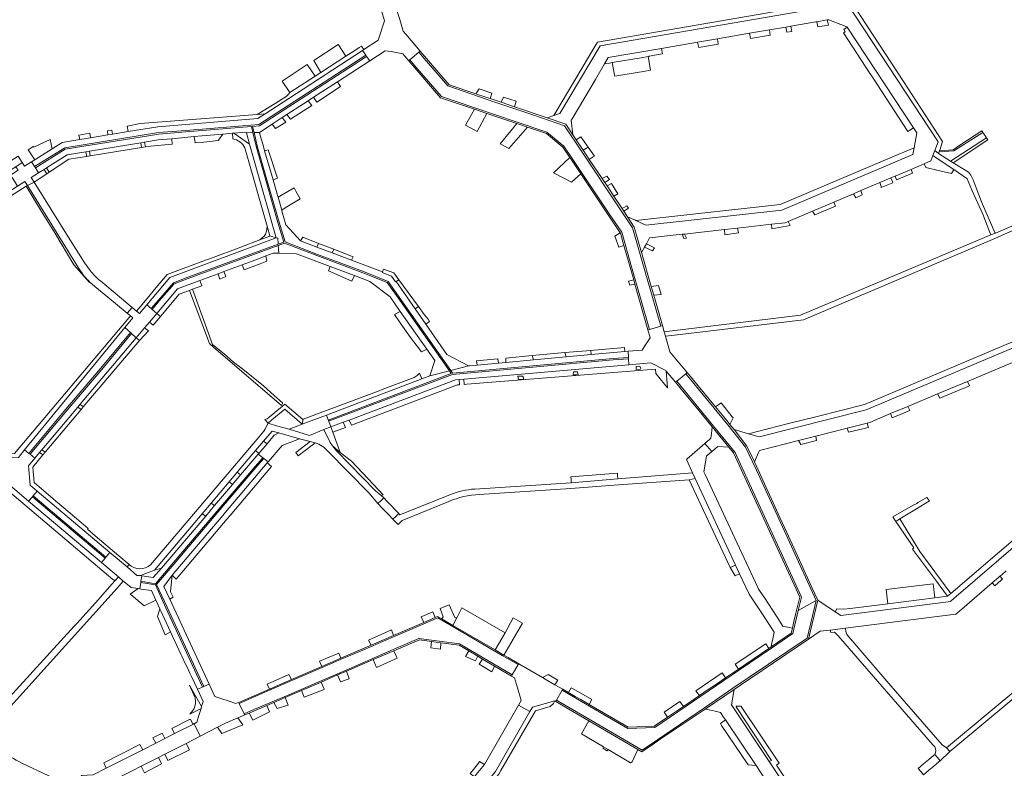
# Model space of a CAD drawing. Header units: metres. Extents: x 166325 to 190320, y 381923 to 404576.
# Tile 892 of 1056: x 175681 to 176003, y 401322 to 401568. Entities that reach past the tile are written whole.
import ezdxf

# ---------------------------------------------------------------- set-up
doc = ezdxf.new("R2010")
doc.units = ezdxf.units.M
for name, color, linetype, lineweight in [('B-WE-VH-VERHARDING_ASFALT-GV', 8, 'Continuous', 18), ('B-WE-VH-VERHARDING_BETONSTRAATSTEEN-GV', 8, 'Continuous', 18), ('B-WE-VH-VERHARDING_FUNDERING_ZAND-GV', 8, 'Continuous', 18), ('B-WE-VH-VERHARDING_HALFVERHARDING-GV', 8, 'Continuous', 18)]:
    doc.layers.add(name, color=color, linetype=linetype, lineweight=lineweight)

msp = doc.modelspace()

# ---------------------------------------------------------------- linework, layer by layer
at = {"layer": 'B-WE-VH-VERHARDING_ASFALT-GV', "flags": 128}
for points in [[(175630.555, 401495.928), (175642.093, 401500.692), (175645.577, 401502.131), (175646.236, 401502.403), (175658.862, 401507.617), (175659.708, 401507.966), (175662.633, 401509.169), (175662.954, 401509.316), (175664.246, 401509.905), (175674.818, 401516.529), (175677.53, 401518.228), (175679.649, 401519.556), (175681.751, 401520.918), (175680.429, 401522.992), (175663.927, 401512.676), (175661.932, 401511.634), (175595.332, 401484.139), (175593.522, 401482.935)], [(175697.344, 401495.753), (175685.612, 401514.534), (175683.419, 401513.437), (175700.293, 401486.205)], [(175703.928, 401485.557), (175702.193, 401487.991), (175697.344, 401495.753)], [(175703.88, 401481.724), (175705.451, 401480.313), (175709.706, 401476.831), (175716.116, 401471.587), (175717.683, 401473.464), (175707.305, 401482.126)], [(175781.789, 401426.35), (175795.18, 401412.69), (175798.17, 401409.185), (175799.132, 401410.111), (175800.093, 401411.037), (175799.227, 401411.803), (175797.42, 401413.4), (175784.58, 401426.48), (175783.32, 401428.122), (175782.5, 401429.19), (175780.53, 401433.44), (175775.784, 401431.48), (175769.08, 401433.56), (175764.94, 401434.69), (175762.27, 401435.58), (175761.131, 401433.52), (175760.81, 401432.94), (175759.154, 401430.983), (175724.4, 401389.9)], [(175758.1, 401426.56), (175760.724, 401429.671), (175763.56, 401432.94), (175765.77, 401432.33), (175772.56, 401430.45), (175775.98, 401429.5), (175777.68, 401429.14)], [(175717.431, 401388.738), (175716.766, 401389.279), (175716.066, 401388.461), (175719.246, 401385.641), (175720.444, 401385.647), (175725.081, 401387.44), (175740.663, 401405.901), (175743.551, 401409.321), (175749.44, 401416.3), (175752.112, 401419.465), (175758.1, 401426.56)], [(175861.336, 401414.176), (175876.95, 401415.33), (175900.15, 401417.01), (175902.11, 401417.4), (175901.18, 401419.32), (175899.863, 401419.209), (175876.75, 401417.26), (175861.503, 401416.033), (175829.897, 401413.966)], [(175821.919, 401412.156), (175805.41, 401405.55), (175805.05, 401405.921), (175804.087, 401405.007), (175803.123, 401404.093), (175804.8, 401402.37), (175806.105, 401403.622), (175821.408, 401409.919)], [(175831.387, 401412.231), (175861.336, 401414.176)], [(175965.477, 401350.303), (175951.739, 401366.344), (175951.355, 401367.281), (175951.317, 401368.425), (175946.318, 401367.792), (175946.465, 401366.981), (175947.689, 401367.108), (175948.881, 401365.896), (175979.93, 401330.24), (175980.531, 401329.49)], [(176009.685, 401350.278), (175984.408, 401329.156), (175985.449, 401328.017), (176012.936, 401350.949)], [(175980.528, 401327.051), (175981.381, 401326.013), (175982.234, 401324.975), (175985.312, 401327.903), (175985.449, 401328.017), (175984.408, 401329.156), (175982.931, 401330.232), (175965.477, 401350.303)]]:
    msp.add_lwpolyline(points, dxfattribs=at)
for points in [[(175999.47, 401495.741), (176010.744, 401500.694), (176024.889, 401506.644), (176025.88, 401506.996), (176026.871, 401507.121), (176027.328, 401506.811), (176027.626, 401506.329), (176028.837, 401507.131), (176027.656, 401509.016), (176027.552, 401509.034), (176026.833, 401509.155), (176000.411, 401497.81), (175998.855, 401497.201), (175936.501, 401470.922), (175894.557, 401465.782), (175891.924, 401465.459), (175892.336, 401464.01), (175895.269, 401464.362), (175937.515, 401469.437)], [(175800.093, 401411.037), (175799.132, 401410.111), (175798.17, 401409.185), (175799.686, 401407.627), (175801.32, 401405.946), (175801.632, 401405.626), (175803.123, 401404.093), (175804.087, 401405.007), (175805.05, 401405.921), (175804.849, 401406.129), (175804.175, 401406.825), (175802.164, 401408.9), (175801.188, 401409.907)], [(175712.78, 401381.475), (175714.17, 401383.015), (175714.83, 401383.746), (175713.269, 401385.194), (175712.054, 401383.852), (175711.193, 401382.878), (175705.73, 401376.7), (175699.603, 401369.978), (175698.771, 401369.065), (175675.234, 401343.239), (175672.118, 401339.894), (175673.873, 401338.389)], [(175980.528, 401327.051), (175980.09, 401326.67), (175978.471, 401325.3), (175976.862, 401323.939), (175975.103, 401322.484), (175975.976, 401321.449), (175976.848, 401320.413), (175977.473, 401320.947), (175978.615, 401321.908), (175980.203, 401323.244), (175981.88, 401324.655), (175982.234, 401324.975), (175981.381, 401326.013)]]:
    msp.add_lwpolyline(points, close=True, dxfattribs=at)
at = {"layer": 'B-WE-VH-VERHARDING_ASFALT-GV'}
for points in [[(175700.293, 401486.205, 0.0599951), (175703.88, 401481.724)], [(175707.305, 401482.126, -0.0487654), (175703.928, 401485.557)], [(175777.68, 401429.14, -0.1338018), (175781.789, 401426.35)], [(175821.408, 401409.919, -0.0813901), (175831.387, 401412.231)], [(175829.897, 401413.966, 0.0787036), (175821.919, 401412.156)], [(175724.4, 401389.9, -0.4098334), (175717.431, 401388.738)], [(175980.531, 401329.49, -0.2816729), (175980.528, 401327.051)]]:
    msp.add_lwpolyline(points, format="xyb", dxfattribs=at)
at = {"layer": 'B-WE-VH-VERHARDING_BETONSTRAATSTEEN-GV', "flags": 128}
for points in [[(175954.322, 401571.703), (175953.454, 401573.02), (175952.443, 401574.553), (175951.65, 401574.417), (175950.424, 401574.204), (175949.87, 401574.36), (175949.489, 401574.955), (175949.86, 401572.698), (175951.793, 401573.03), (175981.624, 401527.721), (175980.537, 401524.837), (175981.733, 401523.904), (175981.924, 401524.384), (175982.108, 401524.849), (175982.148, 401524.95), (175983.072, 401527.802), (175970.311, 401547.429), (175956.147, 401568.937)], [(175805.36, 401567.78), (175804.75, 401569.78), (175804.222, 401571.619), (175800.001, 401570.404), (175799.522, 401570.267), (175800.385, 401567.34), (175798.26, 401560.95), (175793.568, 401557.899), (175793.166, 401557.638), (175794.252, 401556.043), (175794.498, 401555.682), (175795.493, 401554.22), (175800.59, 401557.53), (175802.57, 401557.29), (175806.306, 401556.524), (175808.279, 401554.23), (175808.615, 401554.515), (175811.593, 401557.04), (175812.044, 401557.422), (175807.28, 401562.96), (175806.421, 401563.958)], [(175938.557, 401572.175), (175870.093, 401560.386), (175869.521, 401559.421), (175862.667, 401547.856), (175856.142, 401536.847), (175855.801, 401536.272), (175857.787, 401536.923), (175870.95, 401559.157), (175939.639, 401570.944), (175941.102, 401571.195), (175940.866, 401572.568), (175939.401, 401572.32)], [(175945.312, 401567.624), (175941.916, 401567.041), (175942.264, 401565.31), (175945.714, 401565.901)], [(175926.372, 401564.372), (175919.802, 401563.244), (175920.182, 401561.591), (175926.623, 401562.632)], [(175933.428, 401565.583), (175931.769, 401565.298), (175932.123, 401563.574), (175933.743, 401563.851)], [(175951.832, 401565.242), (175950.688, 401564.515), (175951.2, 401563.737), (175950.623, 401563.379), (175959.39, 401549.967), (175960.139, 401548.822), (175971.722, 401531.103), (175972.386, 401531.524), (175973.514, 401532.266)], [(175909.329, 401561.446), (175902.803, 401560.325), (175903.305, 401558.564), (175909.632, 401559.715)], [(175761.238, 401536.873), (175758.82, 401535.3), (175726.108, 401532.607), (175716.362, 401531.061), (175711.306, 401530.219), (175709.794, 401529.968), (175704.126, 401529.024), (175700.534, 401528.426), (175694.832, 401527.477), (175691.564, 401525.432), (175686.141, 401522.038), (175685.8, 401521.824), (175684.749, 401521.166), (175685.769, 401519.56), (175695.66, 401525.726), (175726.361, 401530.723), (175735.287, 401531.429), (175759.212, 401533.368), (175794.252, 401556.043), (175793.166, 401557.638), (175769.018, 401541.933)], [(175793.166, 401557.638), (175793.568, 401557.899), (175792.82, 401559.06), (175792.022, 401558.603), (175790.3, 401557.431), (175787.709, 401555.747), (175779.471, 401550.397), (175777.608, 401549.187), (175769.378, 401543.843), (175768.473, 401542.769), (175765.734, 401541.064), (175764.501, 401540.297), (175758.678, 401536.673), (175761.238, 401536.873), (175769.018, 401541.933)], [(175787.709, 401555.747), (175785.256, 401559.49), (175785.22, 401559.544), (175777.208, 401554.369), (175779.471, 401550.397)], [(175859.327, 401532.954), (175849.235, 401536.475), (175836.462, 401540.73), (175821.102, 401546.005), (175813.335, 401554.957), (175811.593, 401557.04), (175808.615, 401554.515), (175810.286, 401552.578), (175818.984, 401542.525), (175829.553, 401538.925), (175843.816, 401534.139), (175853.482, 401530.851), (175859.09, 401526.24), (175861.786, 401522.285), (175873.939, 401504.144), (175878.023, 401498.062), (175881.193, 401486.753), (175887.062, 401466.221), (175890.789, 401467.317), (175886.346, 401482.846), (175881.594, 401499.535), (175877.214, 401506.098), (175864.679, 401524.992)], [(175853.598, 401535.537), (175842.866, 401539.16), (175838.492, 401540.637), (175834.925, 401541.841), (175830.832, 401543.223), (175830.29, 401543.406), (175821.57, 401546.35), (175812.044, 401557.422), (175811.593, 401557.04), (175813.335, 401554.957), (175821.102, 401546.005), (175836.462, 401540.73), (175849.235, 401536.475), (175859.327, 401532.954), (175864.679, 401524.992), (175877.214, 401506.098), (175881.594, 401499.535), (175886.346, 401482.846), (175890.789, 401467.317), (175891.348, 401467.481), (175888.516, 401477.434), (175887.687, 401480.347), (175884.536, 401491.42), (175882.139, 401499.746), (175879.947, 401503.148), (175878.692, 401505.025), (175878.149, 401505.838), (175875.458, 401509.869), (175873.213, 401513.231), (175872.486, 401514.319), (175871.559, 401515.707), (175867.386, 401521.956), (175865.399, 401524.932), (175863.089, 401528.391), (175861.996, 401530.027), (175859.694, 401533.457)], [(175888.128, 401555.923), (175891.334, 401556.508), (175891.072, 401558.311), (175873.629, 401555.316), (175872.415, 401553.257), (175874.002, 401553.496), (175874.862, 401553.625), (175884.351, 401555.234), (175886.656, 401555.654), (175886.917, 401555.702), (175887.232, 401555.759)], [(175731.456, 401481.212), (175736.04, 401482.952), (175765.57, 401493.785), (175767.607, 401494.532), (175778.222, 401490.467), (175793.297, 401484.827), (175801.245, 401481.648), (175805.383, 401475.82), (175821.595, 401452.687), (175822.211, 401451.809), (175782.219, 401436.659), (175782.36, 401436.284), (175822.568, 401451.515), (175875.244, 401456.273), (175880.225, 401456.602), (175880.202, 401457.003), (175875.213, 401456.672), (175822.62, 401451.922), (175822.008, 401452.795), (175805.709, 401476.051), (175801.503, 401481.975), (175793.441, 401485.2), (175778.364, 401490.841), (175767.771, 401494.898), (175765.808, 401501.409), (175762.08, 401514.46), (175758.777, 401525.916), (175757.629, 401530.713), (175757.152, 401532.706), (175759.377, 401532.886), (175794.498, 401555.682), (175794.252, 401556.043), (175759.212, 401533.368), (175735.287, 401531.429), (175726.361, 401530.723), (175695.66, 401525.726), (175685.769, 401519.56), (175686.02, 401519.165), (175695.837, 401525.254), (175726.42, 401530.232), (175735.327, 401530.937), (175756.747, 401532.673), (175757.218, 401530.71), (175758.39, 401525.814), (175761.695, 401514.35), (175765.424, 401501.296), (175767.362, 401494.869), (175765.537, 401494.199), (175735.9, 401483.326), (175731.22, 401481.55), (175726.298, 401475.833), (175723.917, 401473.071), (175724.075, 401472.938), (175724.227, 401472.811), (175726.601, 401475.572)], [(175768.415, 401536.636), (175775.332, 401541.128), (175777.117, 401542.287), (175784.918, 401547.353), (175795.493, 401554.22), (175794.498, 401555.682), (175759.377, 401532.886), (175757.152, 401532.706), (175757.629, 401530.713), (175759.38, 401530.77), (175763.531, 401533.465), (175766.872, 401535.635)], [(175818.702, 401542.107), (175820.657, 401541.445), (175829.773, 401538.361), (175833.857, 401536.979), (175843.709, 401533.646), (175847.158, 401532.479), (175853.334, 401530.389), (175858.728, 401525.993), (175861.043, 401522.527), (175861.331, 401522.096), (175864.578, 401517.236), (175864.81, 401516.889), (175877.531, 401497.847), (175877.602, 401497.741), (175878.751, 401493.687), (175881.938, 401482.442), (175882.34, 401481.024), (175886.575, 401466.078), (175887.062, 401466.221), (175881.193, 401486.753), (175878.023, 401498.062), (175873.939, 401504.144), (175861.786, 401522.285), (175859.09, 401526.24), (175853.482, 401530.851), (175843.816, 401534.139), (175829.553, 401538.925), (175818.984, 401542.525), (175810.286, 401552.578), (175808.615, 401554.515), (175808.279, 401554.23)], [(175886.656, 401555.654), (175884.351, 401555.234), (175874.862, 401553.625), (175875.701, 401549.618), (175875.795, 401549.167), (175883.051, 401550.405), (175885.096, 401550.754), (175887.417, 401551.15)], [(175777.608, 401549.187), (175775.035, 401552.974), (175766.852, 401547.608), (175769.378, 401543.843)], [(175785.974, 401545.863), (175784.918, 401547.353), (175777.117, 401542.287), (175778.239, 401540.639)], [(175835.478, 401543.614), (175831.339, 401545.002), (175830.29, 401543.406), (175830.832, 401543.223), (175834.925, 401541.841)], [(175776.532, 401539.554), (175775.332, 401541.128), (175768.415, 401536.636), (175769.529, 401535.106)], [(175843.451, 401541.01), (175839.254, 401542.323), (175838.492, 401540.637), (175842.866, 401539.16)], [(175833.857, 401536.979), (175829.773, 401538.361), (175826.832, 401533.153), (175830.661, 401531.085)], [(175758.82, 401535.3), (175761.238, 401536.873), (175758.678, 401536.673), (175720.351, 401533.68), (175716.118, 401532.866), (175716.362, 401531.061), (175726.108, 401532.607)], [(175768.01, 401534.141), (175766.872, 401535.635), (175763.531, 401533.465), (175764.684, 401532.028)], [(175703.707, 401524.594), (175720.528, 401527.397), (175721.745, 401527.6), (175726.256, 401528.351), (175730.658, 401528.724), (175738.056, 401529.39), (175740.584, 401529.618), (175747.395, 401530.232), (175750.601, 401530.521), (175751.007, 401530.555), (175755.06, 401530.89), (175755.127, 401530.651), (175757.218, 401530.71), (175756.747, 401532.673), (175735.327, 401530.937), (175726.42, 401530.232), (175695.837, 401525.254), (175686.02, 401519.165), (175687.081, 401517.496), (175688.872, 401518.618), (175689.681, 401519.125), (175696.489, 401523.391), (175702.598, 401524.409)], [(175711.046, 401531.566), (175709.601, 401531.252), (175709.794, 401529.968), (175711.306, 401530.219)], [(175847.158, 401532.479), (175843.709, 401533.646), (175838.194, 401527.016), (175841.068, 401525.464)], [(175691.564, 401525.432), (175690.925, 401528.413), (175685.499, 401525.983), (175685.308, 401526.2), (175683.642, 401525.105), (175685.8, 401521.824), (175686.141, 401522.038)], [(175703.824, 401530.543), (175700.215, 401529.91), (175700.534, 401528.426), (175704.126, 401529.024)], [(175730.658, 401528.724), (175726.256, 401528.351), (175721.745, 401527.6), (175722.043, 401526.104), (175722.549, 401526.188), (175730.867, 401526.894)], [(175747.395, 401530.232), (175740.584, 401529.618), (175738.056, 401529.39), (175738.311, 401527.314), (175740.784, 401527.502), (175741.179, 401527.532), (175745.904, 401528.123), (175745.994, 401528.251)], [(175755.127, 401530.651), (175755.06, 401530.89), (175751.007, 401530.555), (175756.184, 401526.908)], [(175758.39, 401525.814), (175757.218, 401530.71), (175755.127, 401530.651), (175756.184, 401526.908), (175764.854, 401496.2), (175765.258, 401496.151), (175765.383, 401496.135), (175765.524, 401494.357), (175765.537, 401494.199), (175767.362, 401494.869), (175765.424, 401501.296), (175761.695, 401514.35)], [(175789.57, 401488.895), (175783.243, 401491.29), (175778.221, 401493.191), (175772.861, 401495.22), (175768.06, 401500.5), (175766.741, 401505.1), (175766.68, 401505.311), (175765.473, 401509.522), (175765.405, 401509.758), (175763.838, 401515.223), (175761.096, 401524.786), (175760.572, 401526.615), (175759.664, 401529.782), (175759.38, 401530.77), (175757.629, 401530.713), (175758.777, 401525.916), (175762.08, 401514.46), (175765.808, 401501.409), (175767.771, 401494.898), (175778.364, 401490.841), (175793.441, 401485.2), (175801.503, 401481.975), (175805.709, 401476.051), (175822.008, 401452.795), (175827.89, 401454.34), (175820.78, 401458.01), (175813.859, 401467.951), (175810.375, 401472.954), (175804.132, 401481.922), (175803.94, 401481.788), (175802.61, 401483.71), (175799.57, 401484.88), (175799.65, 401485.08)], [(175864.621, 401529.321), (175863.089, 401528.391), (175865.399, 401524.932), (175866.983, 401525.981)], [(175997.428, 401529), (175996.197, 401530.731), (175986.733, 401524.692), (175981.924, 401524.384), (175981.733, 401523.904), (175985.672, 401521.382)], [(175720.75, 401525.89), (175720.528, 401527.397), (175703.707, 401524.594), (175703.954, 401523.108)], [(175762.225, 401525.092), (175761.096, 401524.786), (175763.838, 401515.223), (175765.076, 401515.672), (175765.342, 401515.769)], [(175866.983, 401525.981), (175865.399, 401524.932), (175867.386, 401521.956), (175868.7, 401522.768), (175869.087, 401523.007)], [(175973.356, 401523.537), (175973.748, 401525.739), (175970.366, 401524.306), (175969.244, 401523.831), (175929.946, 401507.18), (175901.274, 401503.985), (175892.42, 401502.998), (175882.635, 401501.908), (175885.933, 401500.387), (175930.423, 401505.329)], [(175992.28, 401516.797), (175991.998, 401517.242), (175991.662, 401517.621), (175991.27, 401517.943), (175986.49, 401520.832), (175985.672, 401521.382), (175981.733, 401523.904), (175980.537, 401524.837), (175979.928, 401523.22), (175982.63, 401521.402), (175986.717, 401518.652), (175991.059, 401515.73), (175991.162, 401515.588), (175992.763, 401511.657), (175996.255, 401503.995), (175998.563, 401497.965), (175998.855, 401497.201), (176000.411, 401497.81), (176000.136, 401497.943), (175995.808, 401508.001), (175994.119, 401512.655), (175993.066, 401515.204)], [(175697.037, 401521.962), (175702.832, 401522.922), (175702.598, 401524.409), (175696.489, 401523.391), (175689.681, 401519.125), (175690.597, 401517.775)], [(175861.585, 401514.475), (175864.578, 401517.236), (175861.331, 401522.096), (175861.043, 401522.527), (175855.675, 401517.576), (175855.875, 401517.468)], [(175982.63, 401521.402), (175979.928, 401523.22), (175979.249, 401521.417), (175977.039, 401520.48), (175977.56, 401519.25), (175981.208, 401518.434), (175985.961, 401517.371), (175986.717, 401518.652)], [(175687.081, 401517.496), (175686.02, 401519.165), (175685.769, 401519.56), (175684.749, 401521.166), (175682.493, 401519.754), (175681.751, 401520.918), (175679.649, 401519.556), (175680.374, 401518.381), (175678.261, 401517.044), (175677.903, 401516.818), (175678.956, 401515.145), (175679.166, 401514.811), (175680.201, 401513.166), (175682.633, 401514.706), (175683.419, 401513.437), (175685.612, 401514.534), (175684.696, 401516.001)], [(175689.771, 401517.238), (175688.872, 401518.618), (175687.081, 401517.496), (175684.696, 401516.001), (175685.612, 401514.534), (175687.243, 401515.594)], [(175973.249, 401517.446), (175972.742, 401518.659), (175967.52, 401516.446), (175968.017, 401515.257)], [(175873.135, 401516.501), (175872.893, 401516.379), (175871.559, 401515.707), (175872.486, 401514.319), (175873.976, 401515.335)], [(175966.633, 401514.673), (175966.141, 401515.861), (175962.538, 401514.334), (175962.919, 401513.099), (175963.017, 401512.782), (175966.797, 401514.278)], [(175666.91, 401502.905), (175682.99, 401513.163), (175683.419, 401513.437), (175682.633, 401514.706), (175680.201, 401513.166), (175666.159, 401504.272), (175647.486, 401496.578), (175648.103, 401495.143), (175651.42, 401496.512), (175654.657, 401497.848), (175656.155, 401498.466)], [(175772.714, 401509.041), (175771.329, 401511.506), (175770.717, 401512.596), (175766.642, 401510.205), (175765.473, 401509.522), (175766.68, 401505.311), (175767.853, 401506.036)], [(175874.654, 401514.008), (175873.213, 401513.231), (175875.458, 401509.869), (175876.768, 401510.682)], [(175956.332, 401511.703), (175953.942, 401510.69), (175954.675, 401509.393), (175956.784, 401510.375), (175956.748, 401510.48)], [(175880.224, 401505.955), (175879.641, 401506.743), (175878.149, 401505.838), (175878.692, 401505.025)], [(175948.006, 401506.651), (175947.421, 401507.926), (175940.513, 401504.998), (175941.258, 401503.756)], [(175761.906, 401500.055), (175761.793, 401498.861), (175761.637, 401498.061), (175761.327, 401497.438), (175760.93, 401496.831), (175760.316, 401496.197), (175759.553, 401495.569), (175762.831, 401496.797), (175762.806, 401496.885)], [(175915.93, 401499.442), (175911.65, 401498.963), (175911.789, 401497.254), (175916.198, 401497.917)], [(175932.466, 401501.587), (175931.525, 401501.188), (175927.079, 401500.69), (175927.186, 401499.18), (175933.159, 401500.256)], [(175764.854, 401496.2), (175762.806, 401496.885), (175762.831, 401496.797), (175759.553, 401495.569), (175753.289, 401493.223), (175743.398, 401489.517), (175741.697, 401488.88), (175729.203, 401484.2), (175725.606, 401479.939), (175723.625, 401477.592), (175721.513, 401475.09), (175719.125, 401472.261), (175720.105, 401471.443), (175722.489, 401474.265), (175730.053, 401483.218)], [(175731.22, 401481.55), (175735.9, 401483.326), (175765.537, 401494.199), (175765.524, 401494.357), (175765.383, 401496.135), (175765.258, 401496.151), (175764.854, 401496.2), (175730.053, 401483.218), (175722.489, 401474.265), (175723.917, 401473.071), (175726.298, 401475.833)], [(175773.636, 401496.439), (175772.861, 401495.22), (175778.221, 401493.191), (175778.71, 401494.416)], [(175877.602, 401497.741), (175877.531, 401497.847), (175875.775, 401496.76), (175877.054, 401493.214), (175878.751, 401493.687)], [(175898.569, 401497.498), (175897.793, 401497.411), (175898.372, 401496.039), (175899.191, 401496.139)], [(175724.227, 401472.811), (175725.772, 401471.519), (175732.545, 401479.535), (175739.895, 401482.274), (175745.857, 401484.496), (175747.72, 401485.19), (175753.696, 401487.417), (175759.066, 401489.418), (175761.469, 401490.314), (175763.915, 401491.225), (175765.776, 401491.183), (175765.57, 401493.785), (175736.04, 401482.952), (175731.456, 401481.212), (175726.601, 401475.572)], [(175778.222, 401490.467), (175767.607, 401494.532), (175765.57, 401493.785), (175765.776, 401491.183), (175771.485, 401491.053), (175782.514, 401486.892), (175790.523, 401483.869), (175795.53, 401481.98), (175802.15, 401476.87), (175805.466, 401472.166), (175814.223, 401459.741), (175816.79, 401456.1), (175815.17, 401451), (175821.595, 401452.687), (175805.383, 401475.82), (175801.245, 401481.648), (175793.297, 401484.827)], [(175783.704, 401492.51), (175783.243, 401491.29), (175789.57, 401488.895), (175790.121, 401490.054)], [(175886.098, 401494.275), (175885.514, 401493.208), (175888.137, 401492.029), (175888.698, 401492.936)], [(175753.696, 401487.417), (175754.413, 401485.738), (175759.583, 401487.763), (175761.854, 401488.652), (175761.469, 401490.314), (175759.066, 401489.418)], [(175782.514, 401486.892), (175781.973, 401485.434), (175789.649, 401482.008), (175790.523, 401483.869)], [(175747.72, 401485.19), (175745.857, 401484.496), (175746.431, 401482.742), (175748.365, 401483.618)], [(175803.367, 401484.791), (175800.027, 401485.999), (175799.65, 401485.08), (175799.57, 401484.88), (175802.61, 401483.71), (175803.94, 401481.788), (175804.132, 401481.922), (175805.019, 401482.543), (175803.949, 401483.999)], [(175725.772, 401471.519), (175726.998, 401470.494), (175733.101, 401477.791), (175736.483, 401479.051), (175737.507, 401479.433), (175740.524, 401480.525), (175739.895, 401482.274), (175732.545, 401479.535)], [(175881.938, 401482.442), (175880.275, 401482.05), (175880.664, 401480.701), (175882.34, 401481.024)], [(175890.033, 401480.686), (175887.687, 401480.347), (175888.516, 401477.434), (175890.928, 401477.736)], [(175725.772, 401471.519), (175724.227, 401472.811), (175724.075, 401472.938), (175723.917, 401473.071), (175722.489, 401474.265), (175720.105, 401471.443), (175719.125, 401472.261), (175717.683, 401473.464), (175716.116, 401471.587), (175717.161, 401470.732), (175717.963, 401470.041), (175715.335, 401466.837), (175717.189, 401465.202), (175717.551, 401464.883), (175719.069, 401463.543), (175721.783, 401466.81), (175723.362, 401468.666)], [(175813.372, 401471.181), (175811.495, 401473.734), (175810.375, 401472.954), (175813.859, 401467.951), (175815.082, 401468.797), (175814.648, 401469.592)], [(175715.335, 401466.837), (175717.963, 401470.041), (175717.161, 401470.732), (175716.165, 401469.549), (175679.236, 401425.657), (175674.478, 401425.427), (175674.096, 401424.04), (175680.469, 401424.333), (175682.501, 401426.81)], [(175726.998, 401470.494), (175725.772, 401471.519), (175723.362, 401468.666), (175724.597, 401467.624)], [(175805.466, 401472.166), (175803.657, 401471.084), (175805.268, 401468.755), (175808.5, 401464.046), (175812.431, 401458.908), (175814.223, 401459.741)], [(176016.034, 401464.349), (176045.391, 401422.818), (176044.475, 401422.03), (176045.361, 401421.087), (176047.529, 401422.985), (176041.122, 401432.08), (176033.11, 401443.454), (176032.649, 401444.109), (176031.37, 401445.926), (176030.798, 401446.735), (176017.241, 401465.981), (176020.86, 401468.343), (176018.477, 401471.668), (176014.165, 401468.894), (176013.715, 401469.83), (176007.059, 401467.574), (176008.854, 401463.37), (175957.478, 401441.671), (175942.03, 401437.773), (175932.584, 401435.389), (175922.483, 401432.84), (175919.496, 401432.086), (175923.006, 401431.058), (175958.007, 401439.956)], [(175717.189, 401465.202), (175715.335, 401466.837), (175682.501, 401426.81), (175683.943, 401425.628), (175695.369, 401439.345), (175707.406, 401453.467)], [(175723.032, 401465.754), (175721.783, 401466.81), (175719.069, 401463.543), (175720.072, 401462.643)], [(175893.776, 401458.952), (175892.336, 401464.01), (175891.924, 401465.459), (175891.348, 401467.481), (175890.789, 401467.317), (175887.062, 401466.221), (175886.575, 401466.078), (175887.293, 401463.546), (175885.41, 401460.546), (175884.755, 401459.503), (175880.082, 401459.079), (175880.202, 401457.003), (175880.225, 401456.602), (175880.339, 401454.635), (175887.551, 401455.256), (175892.418, 401452.802), (175892.598, 401452.583), (175895.602, 401448.937), (175896.02, 401449.29), (175898.968, 401451.753), (175899.399, 401452.136), (175898.105, 401453.705)], [(175717.551, 401464.883), (175717.189, 401465.202), (175707.406, 401453.467), (175695.369, 401439.345), (175683.943, 401425.628), (175684.273, 401425.357), (175695.736, 401439.031), (175707.775, 401453.156)], [(175719.069, 401463.543), (175717.551, 401464.883), (175707.775, 401453.156), (175695.736, 401439.031), (175684.273, 401425.357), (175685.827, 401424.082), (175687.424, 401425.977), (175688.14, 401426.827), (175699.944, 401440.839), (175700.687, 401441.723)], [(175720.072, 401462.643), (175719.069, 401463.543), (175700.687, 401441.723), (175701.729, 401440.851)], [(175875.213, 401456.672), (175880.202, 401457.003), (175880.082, 401459.079), (175879.029, 401458.983), (175868.051, 401457.987), (175859.775, 401457.235), (175849.159, 401456.271), (175840.103, 401455.449), (175837.627, 401455.224), (175830.64, 401454.59), (175828.154, 401454.364), (175827.89, 401454.34), (175822.008, 401452.795), (175822.62, 401451.922)], [(175848.726, 401457.69), (175840.04, 401456.841), (175840.103, 401455.449), (175849.159, 401456.271)], [(175867.887, 401459.359), (175859.424, 401458.642), (175859.775, 401457.235), (175868.051, 401457.987)], [(175781.359, 401438.206), (175782.775, 401434.29), (175786.821, 401435.822), (175788.794, 401436.57), (175823.579, 401449.744), (175824.79, 401449.848), (175826.285, 401449.977), (175880.339, 401454.635), (175880.225, 401456.602), (175875.244, 401456.273), (175822.568, 401451.515), (175782.36, 401436.284), (175782.219, 401436.659), (175822.211, 401451.809), (175821.595, 401452.687), (175815.17, 401451), (175812.594, 401450.025)], [(175826.423, 401448.255), (175827.287, 401448.325), (175889.098, 401453.285), (175889.2, 401451.799), (175892.05, 401448.334), (175893.01, 401447.168), (175892.798, 401449.961), (175892.598, 401452.583), (175892.418, 401452.802), (175887.551, 401455.256), (175880.339, 401454.635), (175826.285, 401449.977)], [(175837.496, 401456.615), (175830.452, 401455.989), (175830.64, 401454.59), (175837.627, 401455.224)], [(175882.715, 401454.074), (175883.952, 401454.264), (175884.285, 401453.455), (175884.19, 401453.264), (175882.763, 401453.074)], [(175812.594, 401450.025), (175811.82, 401451.96), (175811.06, 401451.12), (175810.08, 401450.53), (175799.572, 401446.564), (175798.581, 401446.19), (175773.711, 401436.802), (175773.416, 401435.201), (175781.359, 401438.206)], [(175844.035, 401450.933), (175845.795, 401450.981), (175845.89, 401449.982), (175844.225, 401449.886)], [(175905.283, 401341.906), (175914.796, 401348.34), (175916.921, 401349.774), (175920.307, 401352.06), (175939.117, 401364.755), (175942.223, 401377.525), (175942.126, 401377.737), (175940.415, 401381.471), (175938.831, 401384.928), (175937.637, 401387.536), (175937.289, 401388.295), (175935.663, 401391.844), (175931.374, 401401.207), (175929.815, 401404.61), (175921.454, 401422.862), (175918.941, 401428.063), (175914.809, 401433.46), (175913.457, 401435.098), (175912.494, 401436.265), (175908.709, 401440.852), (175899.399, 401452.136), (175898.968, 401451.753), (175908.268, 401440.48), (175912.78, 401434.997), (175918.491, 401427.725), (175922.114, 401420.171), (175930.109, 401402.764), (175938.148, 401385.066), (175941.724, 401377.496), (175938.695, 401365.167), (175919.747, 401352.354), (175914.44, 401348.728), (175904.759, 401342.046), (175889.685, 401331.847), (175884.729, 401328.466), (175870.477, 401336.699), (175856.629, 401344.774), (175856.403, 401344.381), (175860.689, 401341.878), (175867.286, 401338.026), (175883.321, 401328.663), (175884.634, 401327.896), (175888.011, 401330.236), (175890.656, 401332.023)], [(175862.257, 401452.408), (175863.541, 401452.408), (175863.779, 401451.362), (175862.209, 401451.362), (175862.209, 401451.504), (175862.114, 401451.504)], [(175898.968, 401451.753), (175896.02, 401449.29), (175908.119, 401434.58), (175915.149, 401425.976), (175918.692, 401418.293), (175926.647, 401400.964), (175935.107, 401382.356), (175936.866, 401378.527), (175935.835, 401374.138), (175941.724, 401377.496), (175938.148, 401385.066), (175930.109, 401402.764), (175922.114, 401420.171), (175918.491, 401427.725), (175912.78, 401434.997), (175908.268, 401440.48)], [(175788.794, 401436.57), (175789.526, 401434.923), (175824.221, 401448.079), (175824.927, 401448.136), (175824.79, 401449.848), (175823.579, 401449.744)], [(175872.531, 401339.858), (175880.018, 401335.555), (175888.869, 401335.898), (175916.528, 401354.716), (175927.071, 401361.879), (175934.067, 401366.61), (175935.835, 401374.138), (175936.866, 401378.527), (175935.107, 401382.356), (175926.647, 401400.964), (175918.692, 401418.293), (175915.149, 401425.976), (175908.119, 401434.58), (175896.02, 401449.29), (175895.602, 401448.937), (175898.434, 401445.499), (175902.887, 401440.094), (175907.65, 401434.312), (175913.104, 401427.688), (175914.636, 401425.856), (175936.292, 401378.537), (175935.172, 401373.759), (175934.962, 401372.861), (175934.416, 401370.531), (175933.919, 401368.41), (175933.546, 401366.811), (175926.947, 401362.264), (175926.167, 401361.735), (175916.203, 401354.977), (175912.351, 401352.364), (175912.023, 401352.141), (175909.025, 401350.108), (175906.315, 401348.27), (175903.437, 401346.318), (175898.212, 401342.774), (175893.635, 401339.669), (175893.033, 401339.261), (175888.589, 401336.247), (175880.09, 401335.975), (175867.341, 401343.375), (175864.575, 401344.981), (175862.802, 401346.01), (175860.865, 401347.135), (175860.585, 401347.298), (175858.705, 401348.389), (175858.504, 401348.038)], [(175991.874, 401447.803), (175991.201, 401449.235), (175981.436, 401445.133), (175982.144, 401443.706)], [(175762.27, 401435.58), (175763.46, 401436.6), (175767.72, 401440.13), (175773.416, 401435.201), (175773.711, 401436.802), (175773.6, 401436.76), (175767.75, 401441.82), (175766.91, 401441.12), (175761.958, 401437), (175761.12, 401436.8), (175761.43, 401436.56)], [(175910.594, 401442.24), (175908.709, 401440.852), (175912.494, 401436.265), (175913.457, 401435.098), (175914.462, 401437.316), (175914.195, 401437.661)], [(175972.326, 401439.683), (175971.645, 401441.02), (175966.048, 401438.669), (175966.588, 401437.287)], [(175701.041, 401440.033), (175699.944, 401440.839), (175688.14, 401426.827), (175689.25, 401426.024)], [(175780.53, 401433.44), (175782.775, 401434.29), (175781.359, 401438.206), (175773.416, 401435.201), (175769.08, 401433.56), (175775.784, 401431.48)], [(175670.016, 401421.64), (175665.185, 401425.137), (175650.94, 401435.448), (175649.807, 401434.063), (175668.958, 401420.219), (175711.412, 401384.394), (175711.668, 401384.178), (175712.054, 401383.852), (175713.269, 401385.194), (175707.688, 401389.897), (175683.801, 401410.025)], [(175786.821, 401435.822), (175782.775, 401434.29), (175783.434, 401432.613), (175787.561, 401434.178)], [(175958.848, 401434.137), (175958.341, 401435.58), (175951.843, 401433.928), (175952.318, 401432.59)], [(175772.56, 401430.45), (175765.77, 401432.33), (175764.17, 401431.58), (175761.875, 401428.824), (175759.19, 401425.64), (175759.005, 401425.421), (175762.245, 401422.832), (175763.011, 401423.737), (175765.51, 401426.69), (175766.79, 401428.22)], [(175783.434, 401432.613), (175782.775, 401434.29), (175780.53, 401433.44), (175782.5, 401429.19), (175783.32, 401428.122), (175785.841, 401425.926)], [(175907.65, 401434.312), (175907.361, 401432.149), (175907.14, 401430.61), (175906.845, 401430.352), (175905.183, 401428.904), (175907.465, 401426.225), (175908.849, 401427.405), (175909.46, 401427.926), (175913.104, 401427.688)], [(175941.748, 401429.824), (175941.555, 401431.314), (175935.904, 401429.878), (175936.648, 401428.543)], [(175683.735, 401421.599), (175685.827, 401424.082), (175684.273, 401425.357), (175683.943, 401425.628), (175682.501, 401426.81), (175680.469, 401424.333), (175674.096, 401424.04), (175667.708, 401428.656), (175666.599, 401427.11), (175666.366, 401426.783), (175665.185, 401425.137), (175670.016, 401421.64), (175683.801, 401410.025), (175685.055, 401411.46), (175685.318, 401411.761), (175686.629, 401413.261), (175684.317, 401415.209)], [(175761.875, 401428.824), (175760.724, 401429.671), (175758.1, 401426.56), (175759.19, 401425.64)], [(175905.345, 401418.76), (175905.237, 401418.993), (175904.94, 401419.63), (175905.76, 401424.77), (175905.877, 401424.87), (175907.465, 401426.225), (175905.183, 401428.904), (175899.403, 401423.867), (175899.2, 401423.69), (175899.311, 401423.445), (175901.18, 401419.32), (175902.11, 401417.4), (175915.285, 401389.082), (175916.632, 401386.187), (175919.72, 401379.55), (175923.193, 401374.266), (175923.838, 401373.285), (175927.93, 401367.06), (175927.477, 401364.852), (175927.104, 401363.031), (175926.947, 401362.264), (175933.546, 401366.811), (175933.919, 401368.41), (175932.966, 401368.615), (175930.81, 401369.08), (175928.705, 401372.282), (175924.826, 401378.18), (175922.84, 401381.2), (175922.575, 401381.769)], [(175685.584, 401416.093), (175685.168, 401421.174), (175688.505, 401425.138), (175687.424, 401425.977), (175685.827, 401424.082), (175683.735, 401421.599), (175684.317, 401415.209), (175686.629, 401413.261), (175710.449, 401393.194), (175716.066, 401388.461), (175716.766, 401389.279), (175713.407, 401392.126), (175705.663, 401398.692), (175703.13, 401400.839), (175703.291, 401401.087), (175699.457, 401404.298), (175692.65, 401410.057)], [(175761.968, 401422.504), (175762.245, 401422.832), (175759.005, 401425.421), (175753.225, 401418.598), (175750.597, 401415.495), (175744.701, 401408.535), (175741.8, 401405.111), (175727.376, 401388.085), (175724.627, 401385.008), (175720.913, 401385.575), (175720.61, 401383.767), (175725.39, 401382.91), (175731.814, 401390.544), (175745.455, 401406.665), (175757.963, 401421.332), (175760.444, 401424.124), (175760.743, 401423.858), (175758.265, 401421.07), (175745.76, 401406.406), (175732.12, 401390.286), (175725.71, 401382.671), (175729.16, 401375.235), (175741.165, 401349.279), (175742.973, 401350.042), (175730.002, 401377.938), (175728.047, 401382.067), (175730.87, 401385.75), (175747.424, 401405.314), (175748.337, 401406.393)], [(175729.16, 401375.235), (175725.71, 401382.671), (175732.12, 401390.286), (175745.76, 401406.406), (175758.265, 401421.07), (175760.743, 401423.858), (175760.444, 401424.124), (175757.963, 401421.332), (175745.455, 401406.665), (175731.814, 401390.544), (175725.39, 401382.91), (175720.61, 401383.767), (175720.546, 401383.403), (175725.31, 401382.582), (175728.797, 401375.067), (175740.802, 401349.111), (175741.165, 401349.279)], [(175730.87, 401385.75), (175732.117, 401384.476), (175748.849, 401404.198), (175749.777, 401405.292), (175763.388, 401421.335), (175761.968, 401422.504), (175748.337, 401406.393), (175747.424, 401405.314)], [(175753.225, 401418.598), (175752.112, 401419.465), (175749.44, 401416.3), (175750.597, 401415.495)], [(175876.654, 401418.361), (175876.58, 401419.22), (175861.39, 401417.99), (175861.443, 401417.122), (175861.503, 401416.033), (175876.75, 401417.26)], [(176033.279, 401418.032), (176033.589, 401420.727), (175985.795, 401379.784), (175984.699, 401378.845), (175980.564, 401378.329), (175965.163, 401376.407), (175957.269, 401375.421), (175951.8, 401374.739), (175950.673, 401374.599), (175948.498, 401374.77), (175947.903, 401373.799), (175949.776, 401372.57), (175985.762, 401377.096), (175985.747, 401377.398), (175985.942, 401377.447)], [(175902.11, 401417.4), (175900.15, 401417.01), (175913.52, 401388.29), (175915.285, 401389.082)], [(175686.629, 401413.261), (175685.318, 401411.761), (175709.136, 401391.626), (175710.449, 401393.194)], [(175685.055, 401411.46), (175683.801, 401410.025), (175707.688, 401389.897), (175708.884, 401391.325)], [(175685.318, 401411.761), (175685.055, 401411.46), (175708.884, 401391.325), (175709.136, 401391.626)], [(175744.701, 401408.535), (175743.551, 401409.321), (175740.663, 401405.901), (175741.8, 401405.111)], [(175967.734, 401403.377), (175969.043, 401404.173), (175974.504, 401407.495), (175978.841, 401410.133), (175977.911, 401411.22), (175974.945, 401409.522), (175974.668, 401409.196), (175973.727, 401408.776), (175973.665, 401408.789), (175972.71, 401408.242), (175966.825, 401404.867), (175966.854, 401404.654)], [(175975.575, 401393.501), (175969.043, 401404.173), (175967.734, 401403.377), (175973.685, 401394.744), (175973.228, 401394.27), (175981.051, 401383.751), (175984.699, 401378.845), (175985.795, 401379.784)], [(175716.066, 401388.461), (175710.449, 401393.194), (175709.136, 401391.626), (175708.884, 401391.325), (175707.688, 401389.897), (175713.269, 401385.194), (175714.83, 401383.746), (175715.614, 401383.125), (175717.393, 401381.717), (175719.659, 401381.365), (175720.214, 401381.279), (175720.546, 401383.403), (175720.61, 401383.767), (175720.913, 401385.575), (175720.444, 401385.647), (175719.246, 401385.641)], [(175727.376, 401388.085), (175725.081, 401387.44), (175720.444, 401385.647), (175720.913, 401385.575), (175724.627, 401385.008)], [(175915.285, 401389.082), (175913.52, 401388.29), (175915.178, 401385.535), (175916.632, 401386.187)], [(175725.486, 401377.52), (175725.65, 401377.168), (175726.774, 401374.758), (175727.095, 401374.069), (175730.323, 401367.147), (175733.692, 401359.921), (175734.03, 401359.196), (175735.231, 401356.62), (175735.91, 401355.165), (175736.636, 401353.609), (175737.113, 401352.586), (175739.074, 401348.381), (175740.802, 401349.111), (175728.797, 401375.067), (175725.31, 401382.582), (175720.546, 401383.403), (175720.214, 401381.279), (175720.699, 401381.204), (175724.007, 401380.692)], [(175730.002, 401377.938), (175731.145, 401378.522), (175730.23, 401380.314), (175730.479, 401382.545), (175730.87, 401385.75), (175728.047, 401382.067)], [(175979.986, 401382.959), (175964.585, 401381.036), (175965.163, 401376.407), (175980.564, 401378.329)], [(176002.678, 401384.474), (176001.87, 401385.421), (176001.405, 401385.021), (175999.333, 401383.241), (176000.196, 401382.237), (176002.239, 401384.1)], [(175719.659, 401381.365), (175717.092, 401379.551), (175717.367, 401379.321), (175721.695, 401375.758), (175725.486, 401377.52), (175724.007, 401380.692), (175720.699, 401381.204), (175720.214, 401381.279)], [(175941.724, 401377.496), (175935.835, 401374.138), (175934.067, 401366.61), (175927.071, 401361.879), (175916.528, 401354.716), (175888.869, 401335.898), (175880.018, 401335.555), (175872.531, 401339.858), (175858.504, 401348.038), (175856.629, 401344.774), (175870.477, 401336.699), (175884.729, 401328.466), (175889.685, 401331.847), (175904.759, 401342.046), (175914.44, 401348.728), (175919.747, 401352.354), (175938.695, 401365.167)], [(175728.493, 401366.247), (175730.323, 401367.147), (175727.095, 401374.069), (175726.774, 401374.758), (175725.978, 401372.231)], [(175816.163, 401373.754), (175812.376, 401372.094), (175813.255, 401370.301), (175816.92, 401371.884)], [(175821.496, 401376.092), (175818.62, 401374.832), (175819.505, 401372.132), (175819.082, 401371.436), (175822.734, 401369.308), (175824.006, 401371.751), (175823.631, 401371.77), (175823.37, 401371.917)], [(175825.716, 401375.037), (175824.006, 401371.751), (175822.734, 401369.308), (175836.529, 401361.268), (175839.799, 401366.879)], [(175762.654, 401348.441), (175752.62, 401344.106), (175752.796, 401343.758), (175762.167, 401347.823), (175769.984, 401351.259), (175779.923, 401355.54), (175786.209, 401358.225), (175793.199, 401361.21), (175803.268, 401365.559), (175817.765, 401371.766), (175823.034, 401368.697), (175838.856, 401359.483), (175844.094, 401356.459), (175844.293, 401356.754), (175840.864, 401358.745), (175839.463, 401359.558), (175836.529, 401361.268), (175822.734, 401369.308), (175819.082, 401371.436), (175817.72, 401372.23), (175816.92, 401371.884), (175813.255, 401370.301), (175803.341, 401366.018), (175795.938, 401362.82), (175786.092, 401358.567), (175779.854, 401355.872), (175769.862, 401351.555)], [(175823.034, 401368.697), (175817.765, 401371.766), (175803.268, 401365.559), (175793.199, 401361.21), (175786.209, 401358.225), (175779.923, 401355.54), (175769.984, 401351.259), (175762.167, 401347.823), (175752.796, 401343.758), (175754.443, 401340.354), (175757.529, 401341.719), (175767.5, 401345.939), (175779.395, 401351.087), (175787.752, 401354.601), (175803.204, 401361.375), (175811.591, 401365.011), (175824.892, 401363.214), (175842.194, 401353.108), (175844.094, 401356.459), (175838.856, 401359.483)], [(175836.529, 401361.268), (175839.463, 401359.558), (175845.577, 401369.99), (175842.506, 401371.734), (175839.799, 401366.879)], [(175803.341, 401366.018), (175802.673, 401367.841), (175795.076, 401364.511), (175795.938, 401362.82)], [(175773.206, 401347.989), (175779.631, 401350.76), (175784.969, 401353.062), (175787.848, 401354.304), (175796.686, 401358.116), (175803.397, 401361.01), (175811.79, 401364.63), (175815.751, 401364.076), (175818.822, 401363.647), (175824.74, 401362.82), (175827.958, 401360.923), (175830.892, 401359.195), (175832.417, 401358.296), (175836.323, 401355.994), (175841.914, 401352.7), (175842.194, 401353.108), (175824.892, 401363.214), (175811.591, 401365.011), (175803.204, 401361.375), (175787.752, 401354.601), (175779.395, 401351.087), (175767.5, 401345.939), (175757.529, 401341.719), (175754.443, 401340.354), (175754.622, 401339.974), (175756.015, 401340.575), (175761.815, 401343.077), (175764.149, 401344.083), (175767.783, 401345.65)], [(175818.822, 401363.647), (175815.751, 401364.076), (175815.514, 401361.995), (175818.634, 401361.483)], [(175804.475, 401358.618), (175804.395, 401358.795), (175803.397, 401361.01), (175796.686, 401358.116), (175797.684, 401355.518)], [(175830.892, 401359.195), (175827.958, 401360.923), (175826.904, 401359.151), (175830.092, 401357.679)], [(175926.167, 401361.735), (175925.151, 401363.287), (175915.182, 401356.602), (175916.203, 401354.977)], [(175786.092, 401358.567), (175785.375, 401360.258), (175779.096, 401357.536), (175779.854, 401355.872)], [(175832.417, 401358.296), (175831.339, 401356.579), (175835.506, 401354.13), (175836.323, 401355.994)], [(175787.848, 401354.304), (175784.969, 401353.062), (175785.972, 401350.774), (175788.803, 401351.796)], [(175847.927, 401341.137), (175848.747, 401342.566), (175856.094, 401344.561), (175856.403, 401344.381), (175856.629, 401344.774), (175858.504, 401348.038), (175858.705, 401348.389), (175856.127, 401349.885), (175852.962, 401351.722), (175852.04, 401352.257), (175844.293, 401356.754), (175844.094, 401356.459), (175842.194, 401353.108), (175841.914, 401352.7), (175842.955, 401352.086), (175843.893, 401348.85), (175845.1, 401344.684), (175844.246, 401343.2)], [(175769.862, 401351.555), (175769.068, 401353.188), (175761.908, 401350.084), (175762.654, 401348.441)], [(175780.585, 401348.352), (175780.559, 401348.419), (175779.631, 401350.76), (175773.206, 401347.989), (175774.036, 401345.775)], [(175852.04, 401352.257), (175852.962, 401351.722), (175856.127, 401349.885), (175857.056, 401351.337), (175853.895, 401353.205)], [(175903.437, 401346.318), (175906.315, 401348.27), (175909.025, 401350.108), (175912.023, 401352.141), (175910.942, 401353.744), (175902.232, 401347.872)], [(175736.459, 401349.758), (175737.956, 401346.56), (175738.204, 401345.985), (175738.37, 401345.385), (175738.487, 401344.527), (175738.459, 401343.617), (175738.286, 401342.86), (175737.99, 401342.065), (175737.562, 401341.383), (175737.157, 401340.864), (175736.657, 401340.262), (175740.27, 401342.09), (175740.459, 401342.722)], [(175754.622, 401339.974), (175754.443, 401340.354), (175752.796, 401343.758), (175752.62, 401344.106), (175751.904, 401343.797), (175751.68, 401343.7), (175749.19, 401344.57), (175747.09, 401345.3), (175744.82, 401346.07), (175742.973, 401350.042), (175741.165, 401349.279), (175740.802, 401349.111), (175739.074, 401348.381), (175740.95, 401344.36), (175740.459, 401342.722), (175740.27, 401342.09), (175739.66, 401340.1), (175738.9, 401337.571), (175737.97, 401337.097), (175740.005, 401333.028), (175745.712, 401335.933), (175748.26, 401337.23), (175752.361, 401338.999)], [(175868.226, 401345.037), (175865.383, 401346.658), (175863.648, 401347.633), (175861.713, 401348.72), (175861.486, 401348.848), (175860.585, 401347.298), (175860.865, 401347.135), (175862.802, 401346.01), (175864.575, 401344.981), (175867.341, 401343.375)], [(175906.621, 401341.609), (175908.583, 401341.174), (175910.362, 401340.779), (175911.355, 401339.296), (175911.977, 401338.367), (175921.99, 401323.425), (175923.653, 401320.944), (175925.511, 401318.171), (175926.909, 401316.085), (175939.496, 401297.3), (175939.97, 401296.593), (175938.954, 401291.679), (175938.662, 401290.27), (175941.712, 401287.103), (175945.186, 401289.474), (175945.572, 401289.737), (175946.878, 401293.928), (175944.468, 401297.547), (175941.528, 401301.946), (175926.337, 401324.673), (175913.91, 401343.264), (175914.796, 401348.34), (175905.283, 401341.906)], [(175767.783, 401345.65), (175764.149, 401344.083), (175765.205, 401342.126), (175768.842, 401343.21)], [(175837.287, 401319.963), (175837.749, 401320.527), (175838.462, 401321.764), (175849.734, 401341.316), (175854.588, 401342.704), (175855.625, 401343.753), (175856.094, 401344.561), (175848.747, 401342.566), (175847.927, 401341.137), (175836.656, 401321.487), (175809.65, 401288.445), (175810.032, 401283.067), (175811.367, 401283.721), (175811.038, 401287.948)], [(175898.212, 401342.774), (175897.061, 401344.354), (175891.937, 401340.879), (175893.033, 401339.261), (175893.635, 401339.669)], [(175762.707, 401341.02), (175761.815, 401343.077), (175756.015, 401340.575), (175757.205, 401338.288)], [(175805.195, 401289.783), (175810.032, 401283.067), (175809.65, 401288.445), (175836.656, 401321.487), (175847.927, 401341.137), (175844.246, 401343.2), (175833.053, 401323.746), (175832.514, 401323.076), (175830.382, 401320.482), (175829.788, 401319.759), (175824.26, 401313.033), (175823.588, 401312.215), (175812.755, 401299.052), (175812.741, 401299.034), (175808.391, 401293.652)], [(175926.337, 401324.673), (175941.528, 401301.946), (175942.621, 401302.689), (175942.58, 401302.75), (175928.687, 401323.536), (175929.562, 401324.146), (175917.123, 401342.767), (175917.145, 401342.89), (175915.531, 401342.825), (175915.495, 401342.64), (175927.076, 401325.066)], [(175730.715, 401335.569), (175731.625, 401333.874), (175737.97, 401337.097), (175737.93, 401337.087), (175737.889, 401337.08), (175737.847, 401337.076), (175737.805, 401337.077), (175737.764, 401337.08), (175737.723, 401337.087), (175737.683, 401337.098), (175737.643, 401337.112), (175737.606, 401337.129), (175737.569, 401337.15), (175737.535, 401337.173), (175737.502, 401337.199), (175737.472, 401337.228), (175737.445, 401337.26), (175737.42, 401337.293), (175737.399, 401337.329), (175737.38, 401337.366), (175737.01, 401338.208), (175736.997, 401338.243), (175736.98, 401338.278), (175736.961, 401338.31), (175736.939, 401338.341), (175736.914, 401338.369), (175736.887, 401338.396), (175736.858, 401338.419), (175736.826, 401338.441), (175736.793, 401338.459), (175736.758, 401338.474), (175736.723, 401338.486), (175736.686, 401338.495), (175736.648, 401338.501), (175736.611, 401338.504), (175736.573, 401338.503), (175736.535, 401338.498), (175736.498, 401338.491), (175736.462, 401338.48)], [(175753.941, 401336.774), (175752.361, 401338.999), (175748.26, 401337.23), (175745.712, 401335.933), (175747.091, 401333.895)], [(175867.286, 401338.026), (175864.878, 401333.815), (175872.047, 401329.566), (175873.54, 401328.681), (175880.92, 401324.307), (175881.453, 401324.67), (175883.321, 401328.663)], [(175911.977, 401338.367), (175910.325, 401337.17), (175910.681, 401336.51), (175919.365, 401323.676), (175921.99, 401323.425)], [(175727.544, 401333.962), (175724.527, 401332.434), (175725.431, 401330.728), (175728.446, 401332.259)], [(175721.247, 401328.603), (175720.237, 401330.261), (175708.432, 401324.28), (175709.244, 401322.506)], [(175736.513, 401328.59), (175735.354, 401330.66), (175728.426, 401327.133), (175729.453, 401325.097)], [(175872.047, 401329.566), (175871.781, 401329.082), (175873.285, 401328.217), (175873.54, 401328.681)], [(175727.33, 401323.973), (175726.294, 401326.048), (175720.645, 401323.172), (175721.799, 401321.044)], [(175828.402, 401320.839), (175829.788, 401319.759), (175830.382, 401320.482), (175832.514, 401323.076), (175833.053, 401323.746), (175831.447, 401324.694), (175831.121, 401324.144), (175829.03, 401321.602)]]:
    msp.add_lwpolyline(points, close=True, dxfattribs=at)
for points in [[(175939.639, 401570.944), (175870.95, 401559.157), (175857.787, 401536.923), (175855.801, 401536.272), (175853.598, 401535.537), (175859.694, 401533.457), (175861.996, 401530.027), (175861.495, 401534.753), (175861.788, 401535.25), (175869.379, 401548.112), (175872.415, 401553.257), (175873.629, 401555.316), (175891.072, 401558.311), (175902.803, 401560.325), (175909.329, 401561.446), (175919.802, 401563.244), (175926.372, 401564.372), (175931.769, 401565.298), (175933.428, 401565.583), (175941.528, 401566.974), (175941.916, 401567.041), (175945.312, 401567.624), (175945.786, 401567.705), (175951.763, 401565.346), (175951.832, 401565.242), (175973.514, 401532.266), (175974.613, 401530.595), (175973.748, 401525.739), (175973.356, 401523.537), (175930.423, 401505.329), (175885.933, 401500.387), (175882.635, 401501.908), (175882.476, 401501.982), (175879.947, 401503.148), (175882.139, 401499.746), (175884.536, 401491.42), (175885.514, 401493.208), (175886.098, 401494.275), (175887.163, 401496.221), (175897.793, 401497.411), (175898.569, 401497.498), (175911.65, 401498.963), (175915.93, 401499.442), (175927.079, 401500.69), (175931.525, 401501.188), (175932.466, 401501.587), (175940.513, 401504.998), (175947.421, 401507.926), (175953.942, 401510.69), (175956.332, 401511.703), (175962.538, 401514.334), (175966.141, 401515.861), (175967.52, 401516.446), (175972.742, 401518.659), (175977.039, 401520.48), (175979.249, 401521.417), (175979.928, 401523.22), (175980.537, 401524.837), (175981.624, 401527.721), (175951.793, 401573.03)], [(175756.184, 401526.908), (175751.007, 401530.555), (175750.601, 401530.521), (175750.671, 401528.631)], [(175754.61, 401525.75), (175761.906, 401500.055), (175762.806, 401496.885), (175764.854, 401496.2), (175756.184, 401526.908)], [(176016.034, 401464.349), (175958.007, 401439.956), (175923.006, 401431.058), (175919.496, 401432.086), (175914.809, 401433.46), (175918.941, 401428.063), (175921.454, 401422.862), (175921.823, 401423.695), (175922.796, 401425.895), (175923.12, 401426.629), (175935.904, 401429.878), (175941.555, 401431.314), (175951.843, 401433.928), (175958.341, 401435.58), (175959.238, 401435.808), (175966.048, 401438.669), (175971.645, 401441.02), (175981.436, 401445.133), (175991.201, 401449.235), (176005.929, 401455.421)], [(176033.279, 401418.032), (175985.942, 401377.447), (175985.747, 401377.398), (175985.762, 401377.096), (175949.776, 401372.57), (175947.903, 401373.799), (175942.223, 401377.525), (175939.117, 401364.755), (175942.991, 401367.37), (175946.318, 401367.792), (175951.317, 401368.425), (175969.153, 401370.685), (175987.415, 401372.999), (175989.324, 401374.639), (175999.333, 401383.241), (176001.405, 401385.021), (176001.87, 401385.421), (176002.435, 401385.907), (176003.886, 401387.154)], [(175737.97, 401337.097), (175731.625, 401333.874), (175728.446, 401332.259), (175725.431, 401330.728), (175721.247, 401328.603), (175709.244, 401322.506), (175705, 401320.35), (175701.021, 401320.13), (175706.711, 401314.622), (175707.036, 401315.136)], [(175710.22, 401317.88), (175711.62, 401318.59), (175713, 401319.28), (175714.004, 401319.791), (175717.729, 401321.687), (175720.645, 401323.172), (175726.294, 401326.048), (175728.426, 401327.133), (175735.354, 401330.66), (175740.005, 401333.028), (175737.97, 401337.097)], [(175706.55, 401309.749), (175696.861, 401318.203), (175696.672, 401317.995), (175696.4, 401317.92), (175695.18, 401318.04), (175694.08, 401318.38), (175690.259, 401320.152), (175681.81, 401324.07)]]:
    msp.add_lwpolyline(points, dxfattribs=at)
at = {"layer": 'B-WE-VH-VERHARDING_BETONSTRAATSTEEN-GV'}
for points in [[(175750.671, 401528.631, -0.2489866), (175754.61, 401525.75)], [(175681.81, 401324.07, -0.0723678), (175674.281, 401329.089)]]:
    msp.add_lwpolyline(points, format="xyb", dxfattribs=at)
at = {"layer": 'B-WE-VH-VERHARDING_FUNDERING_ZAND-GV', "flags": 128}
for points in [[(175721.745, 401527.6), (175720.528, 401527.397), (175720.75, 401525.89), (175722.043, 401526.104)], [(175703.707, 401524.594), (175702.598, 401524.409), (175702.832, 401522.922), (175703.954, 401523.108)], [(175689.681, 401519.125), (175688.872, 401518.618), (175689.771, 401517.238), (175690.597, 401517.775)], [(175778.71, 401494.416), (175778.221, 401493.191), (175783.243, 401491.29), (175783.704, 401492.51)], [(175805.019, 401482.543), (175804.132, 401481.922), (175810.375, 401472.954), (175811.495, 401473.734)], [(175742.99, 401461.59), (175744.35, 401460.426), (175766.67, 401441.32), (175766.94, 401442.02), (175766.995, 401442.176), (175764.26, 401444.64), (175760.699, 401447.78), (175753.403, 401453.634), (175750.952, 401455.547), (175747.964, 401458.112), (175744.015, 401461.362), (175737.507, 401479.433), (175736.483, 401479.051)], [(175878.93, 401460.33), (175867.887, 401459.359), (175868.051, 401457.987), (175879.029, 401458.983)], [(175859.424, 401458.642), (175848.726, 401457.69), (175849.159, 401456.271), (175859.775, 401457.235)], [(175700.687, 401441.723), (175699.944, 401440.839), (175701.041, 401440.033), (175701.729, 401440.851)], [(175783.32, 401428.122), (175784.58, 401426.48), (175797.42, 401413.4), (175799.227, 401411.803), (175799.96, 401412.113), (175796.745, 401415.49), (175789.55, 401423.048), (175785.841, 401425.926)], [(175689.25, 401426.024), (175688.14, 401426.827), (175687.424, 401425.977), (175688.505, 401425.138)]]:
    msp.add_lwpolyline(points, close=True, dxfattribs=at)
for points in [[(175683.419, 401513.437), (175682.99, 401513.163), (175688.038, 401504.907), (175692.363, 401497.897), (175698.655, 401487.409), (175703.711, 401481.583), (175703.88, 401481.724)], [(175700.293, 401486.205), (175683.419, 401513.437)]]:
    msp.add_lwpolyline(points, dxfattribs=at)
at = {"layer": 'B-WE-VH-VERHARDING_FUNDERING_ZAND-GV'}
msp.add_lwpolyline([(175703.88, 401481.724, -0.0599951), (175700.293, 401486.205)], format="xyb", dxfattribs=at)
at = {"layer": 'B-WE-VH-VERHARDING_HALFVERHARDING-GV', "flags": 128}
for points in [[(175996.197, 401530.731), (175995.876, 401531.251), (175988.724, 401526.555), (175986.494, 401525.091), (175985.032, 401524.977), (175982.108, 401524.849), (175981.924, 401524.384), (175986.733, 401524.692)], [(175997.899, 401528.32), (175997.428, 401529), (175985.672, 401521.382), (175986.49, 401520.832)], [(175776.71, 401428.38), (175777.68, 401429.14), (175775.98, 401429.5), (175771.314, 401425.962), (175772.121, 401424.897)]]:
    msp.add_lwpolyline(points, close=True, dxfattribs=at)

doc.saveas('drawing.dxf')
